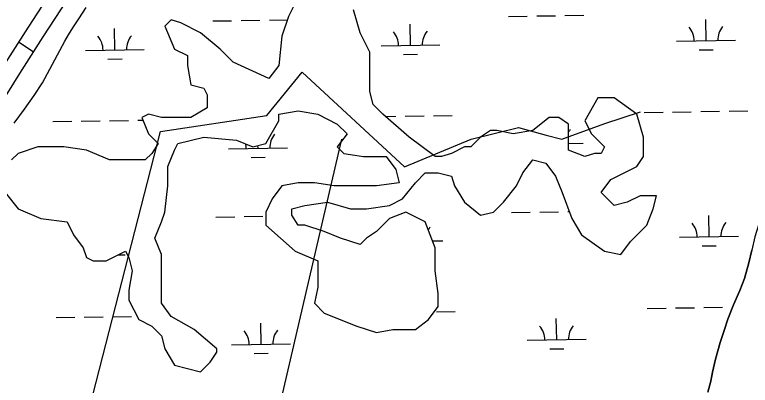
# Model space of a CAD drawing. Extents: x 3823584 to 3861785, y 301729 to 327625.
# Drawn here: x 3850314 to 3851562, y 314835 to 315464 of the extents above; entities that cross this region are included whole.
import ezdxf

# ---------------------------------------------------------------- set-up
doc = ezdxf.new("R2010")
doc.units = 0
for name, color, linetype in [('V-ROAD-CNTR', 7, 'Continuous'), ('V-TOPO-SHOR', 7, 'Continuous'), ('V-WETL-SWMP', 7, 'Continuous')]:
    doc.layers.add(name, color=color, linetype=linetype)

msp = doc.modelspace()

# ---------------------------------------------------------------- linework, layer by layer
at = {"layer": 'V-ROAD-CNTR'}
msp.add_line((3850345.1, 315400.7), (3850319.9, 315416.9), dxfattribs=at)
for points in [[(3850751.1, 316067.1), (3850747.9, 316050.4), (3850745, 316034.4), (3850741.5, 316022.7), (3850736.7, 316010.8), (3850727.2, 315989.1), (3850715.7, 315965.5), (3850703.3, 315942.5), (3850692.8, 315925.5), (3850681.2, 315909), (3850664.9, 315887.4), (3850648, 315866.8), (3850628.2, 315846.7), (3850608.1, 315825.2), (3850587.9, 315799.1), (3850568.2, 315773.6), (3850536.2, 315732.1), (3850504.2, 315690.3), (3850476.7, 315652.5), (3850450.1, 315614.2), (3850413.1, 315559.8), (3850376.7, 315505), (3850336.3, 315442.5), (3850296.3, 315380)], [(3850401.8, 315488.5), (3850361.5, 315426.3), (3850321.5, 315363.8), (3850287.6, 315310.4)]]:
    msp.add_lwpolyline(points, dxfattribs=at)
for points in [[(3854219.7, 315200.7), (3854160.7, 315259.7), (3854055.3, 315355.7), (3854010.2, 315391.7), (3853907, 315465), (3853767.9, 315555.7), (3853673.2, 315614.7), (3853569.1, 315671.9), (3853417.3, 315746.3), (3853258.2, 315811.4), (3853146.7, 315853.4), (3853037.5, 315887.8), (3852909.1, 315922.6), (3852821.9, 315941.9), (3852730.2, 315962), (3852626.9, 315978.9), (3852536.8, 315991.6), (3852422.9, 316003.8), (3852318.2, 316007.3), (3852191, 316012.5), (3852056.9, 316019.2), (3851930.9, 316029.9), (3851829.8, 316035.6), (3851738.8, 316040.2), (3851652.9, 316047.2), (3851550.4, 316059.2), (3851376.7, 316089.3), (3851321.4, 316102.2)], [(3851309.8, 316042.6), (3851460.2, 316015.5), (3851648.8, 315991.1), (3851849.3, 315978.7), (3852080, 315965), (3852268.1, 315953.6), (3852455.8, 315947.8), (3852571.6, 315932.7), (3852694.4, 315912.3), (3852797.4, 315892.8), (3852998, 315842.1), (3853151.2, 315789.9), (3853313.3, 315728.2), (3853468.5, 315654.9), (3853652.3, 315553.8), (3853807.6, 315458.7), (3853888.7, 315399), (3853976.4, 315330.1), (3854013.7, 315296.8), (3854101.4, 315218.3), (3854164.9, 315158.9)]]:
    msp.add_spline(points, degree=3, dxfattribs=at)
at = {"layer": 'V-TOPO-SHOR'}
msp.add_line((3850868.3, 315252.4), (3850714.8, 314591.4), dxfattribs=at)
for points in [[(3850366, 314443.1), (3850381, 314564.7), (3850561.2, 315265.7), (3850741.5, 315292.4), (3850801.6, 315365.9), (3850975.1, 315205.6), (3851088.6, 315252.4), (3851168.7, 315272.4), (3851215.5, 315259), (3851242.2, 315252.4), (3851315.6, 315279.1), (3851375.7, 315299.1)], [(3851490.4, 314823), (3851495.5, 314841.6), (3851498.2, 314857), (3851503.1, 314879.1), (3851511.1, 314907.3), (3851517.8, 314927.6), (3851524, 314946.7), (3851534, 314971.1), (3851544.6, 314995.4), (3851552.5, 315015.8), (3851560, 315042.3), (3851565, 315064.1)]]:
    msp.add_lwpolyline(points, dxfattribs=at)
at = {"layer": 'V-WETL-SWMP'}
for p, q in [((3851151.7, 315460.7), (3851183.7, 315461.2)), ((3851199.7, 315461.5), (3851231.7, 315462)), ((3851247.7, 315462.2), (3851279.7, 315462.7)), ((3850649.8, 315453), (3850681.8, 315453.5)), ((3850697.8, 315453.7), (3850729.8, 315454.2)), ((3850745.8, 315454.5), (3850776.4, 315454.9)), ((3851487.2, 315419.5), (3851486.7, 315455.5)), ((3850483.5, 315404), (3850483, 315440)), ((3850985.4, 315411.7), (3850984.8, 315447.7)), ((3850935.4, 315411), (3851035.4, 315412.5)), ((3851437.2, 315418.7), (3851537.2, 315420.2)), ((3850433.5, 315403.2), (3850533.5, 315404.8)), ((3851475.5, 315403.8), (3851499.4, 315404.2)), ((3850471.8, 315388.4), (3850495.8, 315388.7)), ((3850973.6, 315396.1), (3850997.6, 315396.5)), ((3851430.2, 315298.5), (3851462.2, 315299)), ((3851478.2, 315299.2), (3851510.2, 315299.7)), ((3851526.2, 315300), (3851558.2, 315300.5)), ((3850942.9, 315291), (3850960.4, 315291.3)), ((3850976.4, 315291.5), (3851008.4, 315292)), ((3851024.4, 315292.2), (3851056.4, 315292.7)), ((3851382.2, 315297.8), (3851414.2, 315298.2)), ((3850378.5, 315282.3), (3850410.5, 315282.8)), ((3850426.5, 315283), (3850458.5, 315283.5)), ((3850474.5, 315283.8), (3850506.5, 315284.3)), ((3850522.5, 315284.5), (3850531.3, 315284.6)), ((3850676.6, 315236.1), (3850776.6, 315237.7)), ((3850726.6, 315236.9), (3850726.5, 315241.7)), ((3851253.8, 315245), (3851278.4, 315245.4)), ((3850714.8, 315221.3), (3850738.8, 315221.7)), ((3851156.8, 315128.1), (3851188.8, 315128.6)), ((3851204.8, 315128.8), (3851236.8, 315129.3)), ((3851252.8, 315129.6), (3851254.9, 315129.6)), ((3850655, 315120.3), (3850687, 315120.8)), ((3850703, 315121.1), (3850735, 315121.6)), ((3851492.3, 315086.8), (3851491.8, 315122.8)), ((3851442.3, 315086.1), (3851542.3, 315087.6)), ((3851022.7, 315079.6), (3851040.5, 315079.9)), ((3851480.6, 315071.2), (3851504.6, 315071.6)), ((3850489, 315055.9), (3850500.9, 315056.1)), ((3851387.4, 314965.1), (3851419.4, 314965.6)), ((3851435.4, 314965.9), (3851467.4, 314966.4)), ((3851483.3, 314966.6), (3851515.3, 314967.1)), ((3851531.3, 314967.3), (3851532.5, 314967.4)), ((3850383.7, 314949.6), (3850415.7, 314950.1)), ((3850431.7, 314950.4), (3850463.7, 314950.9)), ((3850479.7, 314951.1), (3850511.6, 314951.6)), ((3851029.5, 314959.6), (3851061.5, 314960.1)), ((3850731.7, 314904.3), (3850731.2, 314940.3)), ((3851233.6, 314912), (3851233, 314948)), ((3851183.6, 314911.2), (3851283.6, 314912.8)), ((3850681.7, 314903.5), (3850781.7, 314905)), ((3850720, 314888.6), (3850744, 314889)), ((3851221.8, 314896.4), (3851245.8, 314896.8))]:
    msp.add_line(p, q, dxfattribs=at)
for points in [[(3850794.9, 315493.9), (3850778.3, 315460.7), (3850767.2, 315427.5), (3850761.7, 315377.7), (3850745.1, 315355.6), (3850684.3, 315383.3), (3850662.2, 315405.4), (3850629, 315433.1), (3850595.8, 315449.7), (3850579.3, 315455.2), (3850568.2, 315444.1), (3850584.8, 315405.4), (3850606.9, 315394.3), (3850606.9, 315377.7), (3850612.4, 315344.5), (3850634.5, 315339), (3850640.1, 315327.9), (3850640.1, 315305.8), (3850612.4, 315289.2), (3850562.7, 315289.2), (3850540.6, 315294.7), (3850529.5, 315289.2), (3850540.6, 315261.5), (3850557.1, 315244.9), (3850546.1, 315228.3), (3850535, 315217.3), (3850474.2, 315217.3), (3850435.5, 315233.9), (3850396.8, 315239.4), (3850352.6, 315239.4), (3850319.4, 315228.3), (3850308.3, 315217.3)], [(3850312.4, 315279.7), (3850330, 315303.2), (3850346.3, 315326.5), (3850360.7, 315348.1), (3850398.7, 315418.7), (3850405.1, 315429.5), (3850412, 315441.3), (3850422.3, 315456.5), (3850434.9, 315476.1)], [(3850982.9, 315256), (3850938.6, 315294.7), (3850922.1, 315311.3), (3850916.5, 315333.5), (3850916.5, 315399.9), (3850899.9, 315433.1), (3850888.9, 315471.8)], [(3850944.2, 315222.8), (3850960.8, 315200.7), (3850966.3, 315178.5), (3850927.6, 315173), (3850855.7, 315173), (3850822.5, 315178.5), (3850794.9, 315178.5), (3850767.2, 315173), (3850750.7, 315150.9), (3850739.6, 315128.7), (3850739.6, 315106.6), (3850789.4, 315062.3), (3850828.1, 315045.7), (3850828.1, 315001.5), (3850822.5, 314973.8), (3850839.1, 314957.2), (3850894.4, 314935.1), (3850927.6, 314924), (3850955.2, 314929.6), (3850993.9, 314929.6), (3851016.1, 314946.2), (3851032.6, 314968.3), (3851032.6, 314990.4), (3851027.1, 315029.1), (3851027.1, 315067.9), (3851010.5, 315112.1), (3850977.4, 315128.7), (3850949.7, 315117.7), (3850927.6, 315095.5), (3850911, 315084.5), (3850899.9, 315073.4), (3850866.8, 315084.5), (3850839.1, 315095.5), (3850805.9, 315106.6), (3850794.9, 315106.6), (3850783.8, 315123.2), (3850783.8, 315134.3), (3850805.9, 315139.8), (3850844.7, 315145.3), (3850883.4, 315134.3), (3850911, 315134.3), (3850949.7, 315139.8), (3850971.8, 315150.9), (3850993.9, 315178.5), (3851010.5, 315195.1), (3851032.6, 315195.1), (3851054.8, 315189.6), (3851060.3, 315173), (3851076.9, 315145.3), (3851104.5, 315123.2), (3851126.6, 315128.7), (3851143.2, 315145.3), (3851165.3, 315173), (3851176.4, 315195.1), (3851193, 315217.3), (3851215.1, 315211.7), (3851231.7, 315189.6), (3851242.7, 315161.9), (3851259.3, 315117.7), (3851275.9, 315090), (3851314.6, 315062.3), (3851342.3, 315056.8), (3851358.9, 315078.9), (3851386.5, 315106.6), (3851397.6, 315134.3), (3851403.1, 315156.4), (3851375.4, 315156.4), (3851353.3, 315145.3), (3851331.2, 315139.8), (3851309.1, 315161.9), (3851325.7, 315184.1), (3851369.9, 315206.2), (3851381, 315222.8), (3851381, 315256), (3851369.9, 315294.7), (3851331.2, 315322.4), (3851303.6, 315322.4), (3851281.5, 315283.7), (3851292.5, 315261.5), (3851314.6, 315239.4), (3851309.1, 315228.3), (3851298, 315228.3), (3851281.5, 315222.8), (3851253.8, 315233.9), (3851253.8, 315278.1), (3851237.2, 315289.2), (3851220.6, 315289.2), (3851193, 315267.1), (3851159.8, 315261.5), (3851132.2, 315267.1), (3851121.1, 315267.1), (3851104.5, 315256), (3851087.9, 315239.4), (3851076.9, 315239.4), (3851054.8, 315228.3), (3851038.2, 315222.8), (3851027.1, 315222.8), (3850982.9, 315256)], [(3850297.3, 315161.9), (3850319.4, 315134.3), (3850358.1, 315117.7), (3850402.3, 315112.1), (3850413.4, 315090), (3850430, 315067.9), (3850435.5, 315051.3), (3850446.6, 315045.7), (3850468.7, 315045.7), (3850501.8, 315062.3), (3850507.4, 315051.3), (3850512.9, 315029.1), (3850507.4, 314995.9), (3850507.4, 314979.3), (3850524, 314946.2), (3850546.1, 314935.1), (3850562.7, 314918.5), (3850568.2, 314896.4), (3850584.8, 314868.7), (3850629, 314857.6), (3850645.6, 314874.2), (3850656.7, 314890.8), (3850656.7, 314896.4), (3850618, 314929.6), (3850579.3, 314951.7), (3850562.7, 314973.8), (3850562.7, 315056.8), (3850551.6, 315084.5), (3850562.7, 315112.1), (3850568.2, 315128.7), (3850573.7, 315173), (3850573.7, 315206.2), (3850584.8, 315233.9), (3850590.3, 315244.9), (3850634.5, 315256), (3850689.8, 315250.5), (3850717.5, 315239.4), (3850739.6, 315244.9), (3850761.7, 315283.7), (3850761.7, 315294.7), (3850794.9, 315300.3), (3850828.1, 315294.7), (3850861.2, 315278.1), (3850877.8, 315261.5), (3850861.2, 315239.4), (3850872.3, 315228.3), (3850905.5, 315222.8), (3850944.2, 315222.8)], [(3851614.9, 315236.6), (3851605.6, 315208.6), (3851597.7, 315176), (3851590.3, 315152.2), (3851582.7, 315130.8), (3851576.6, 315107.9), (3851570.1, 315086.8), (3851565, 315064.1), (3851560, 315042.3), (3851552.5, 315015.8), (3851544.6, 314995.4), (3851534, 314971.1), (3851524, 314946.7), (3851517.8, 314927.6), (3851511.1, 314907.3), (3851503.1, 314879.1), (3851498.2, 314857), (3851495.5, 314841.6), (3851490.4, 314823)]]:
    msp.add_lwpolyline(points, dxfattribs=at)
for centre, start, end in [((3851432, 315419.1), 0.1115, 41.6552), ((3851542.4, 315420.8), 140.1115, 181.6552), ((3850428.3, 315403.6), 0.1115, 41.6552), ((3850538.7, 315405.3), 140.1115, 181.6552), ((3850930.1, 315411.3), 0.1115, 41.6552), ((3851040.6, 315413), 140.1115, 181.6552), ((3851283.7, 315246), 140.1115, 147.9179), ((3850781.8, 315238.2), 140.1115, 181.6552), ((3850671.3, 315236.5), 0.1115, 12.3886), ((3851045.7, 315080.4), 140.1115, 148.8021), ((3851437.1, 315086.4), 0.1115, 41.6552), ((3851547.6, 315088.2), 140.1115, 181.6552), ((3850676.5, 314903.9), 0.1115, 41.6552), ((3850786.9, 314905.6), 140.1115, 181.6552), ((3851178.3, 314911.6), 0.1115, 41.6552), ((3851288.8, 314913.3), 140.1115, 181.6552)]:
    msp.add_arc(centre, 35.2, start, end, dxfattribs=at)

doc.saveas('drawing.dxf')
